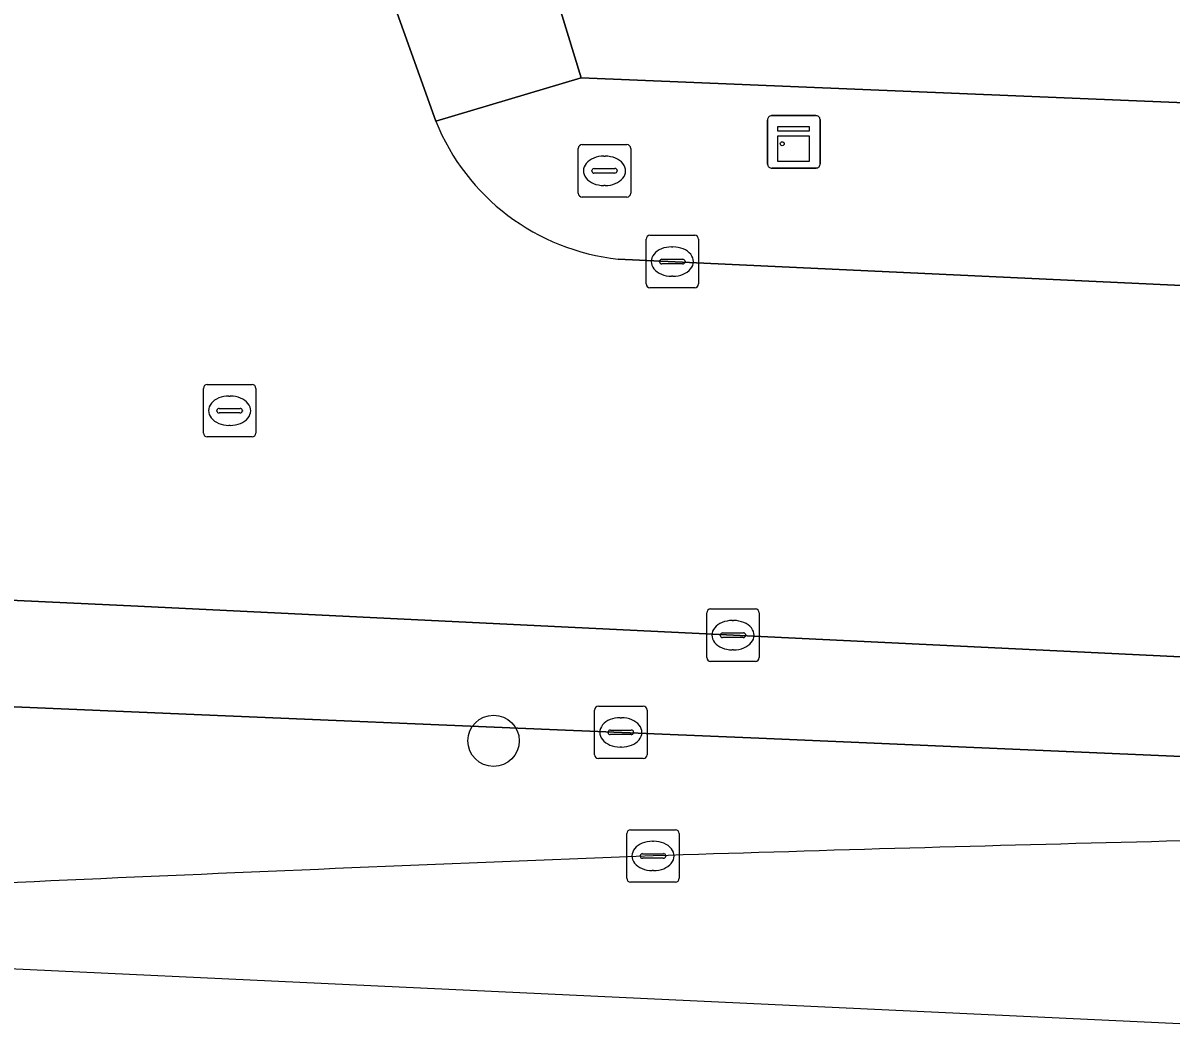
# Model space of a CAD drawing. Extents: x 161248 to 161848, y 384871 to 385383.
# Drawn here: x 161539.61 to 161561.48, y 384878.94 to 384898.07 of the extents above; entities that cross this region are included whole.
import ezdxf

# ---------------------------------------------------------------- set-up
doc = ezdxf.new("R2010")
doc.units = 0
for name, color, linetype in [('IMGEO_Berm_groen', 7, 'Continuous'), ('IMGEO_Boom', 7, 'Continuous'), ('IMGEO_Brandkraan', 7, 'Continuous'), ('IMGEO_Erf', 7, 'Continuous'), ('IMGEO_Groenvoorziening', 7, 'Continuous'), ('IMGEO_Haag', 7, 'Continuous'), ('IMGEO_Kast', 7, 'Continuous'), ('IMGEO_Kolk', 7, 'Continuous'), ('IMGEO_Rijbaan_lokaal_open', 7, 'Continuous'), ('IMGEO_Rijbaan_regionaal_gesloten', 7, 'Continuous'), ('IMGEO_Rioolput', 7, 'Continuous'), ('IMGEO_Voetpad_open', 7, 'Continuous')]:
    doc.layers.add(name, color=color, linetype=linetype)

msp = doc.modelspace()

# ---------------------------------------------------------------- linework, layer by layer
at = {"layer": 'IMGEO_Berm_groen'}
msp.add_lwpolyline([(161594.701, 384882.499), (161594.709, 384882.686), (161587.754, 384882.945), (161578.585, 384883.414), (161564.755, 384883.961), (161553.631, 384884.443), (161549.641, 384884.61), (161543.014, 384884.888), (161528.41, 384885.51), (161516.282, 384885.98), (161504.167, 384886.488), (161500, 384886.678), (161491.061, 384887.085), (161487.893, 384887.217), (161488.111, 384889.666), (161487.937, 384889.675), (161474.955, 384890.148), (161470.772, 384890.376), (161468.545, 384890.508), (161452.703, 384891.345), (161438.246, 384892.076), (161437.485, 384892.094)], dxfattribs=at)
for centre, radius, start, end in [((161592.058, 383631.682), 1251.171, 91.008646, 91.852437), ((161622.25, 383047.615), 1835.944, 92.204962, 92.84216)]:
    msp.add_arc(centre, radius, start, end, dxfattribs=at)
at = {"layer": 'IMGEO_Boom'}
msp.add_circle((161548.574, 384884.393), 0.489, dxfattribs=at)
at = {"layer": 'IMGEO_Brandkraan'}
for p, q in [((161550.263, 384895.756), (161551.115, 384895.756)), ((161550.188, 384894.83), (161550.188, 384895.682)), ((161550.676, 384895.536), (161550.701, 384895.536)), ((161551.189, 384895.682), (161551.189, 384894.83)), ((161550.49, 384895.299), (161550.888, 384895.299)), ((161550.447, 384895.25), (161550.447, 384895.262)), ((161550.885, 384895.213), (161550.487, 384895.213)), ((161550.931, 384895.262), (161550.931, 384895.25)), ((161550.699, 384894.976), (161550.674, 384894.976)), ((161551.115, 384894.756), (161550.263, 384894.756))]:
    msp.add_line(p, q, dxfattribs=at)
for points in [[(161550.263, 384895.756), (161551.115, 384895.756)], [(161550.188, 384894.83), (161550.188, 384895.682)], [(161551.189, 384895.682), (161551.189, 384894.83)], [(161551.115, 384894.756), (161550.263, 384894.756)]]:
    msp.add_lwpolyline(points, dxfattribs=at)
for centre, radius, start, end in [((161550.265, 384895.68), 0.0765, 91.552, 178.448), ((161550.265, 384895.68), 0.0765, 91.552, 178.448), ((161551.113, 384895.68), 0.0765, 1.552, 88.448), ((161551.113, 384895.68), 0.0765, 1.552, 88.448), ((161550.487, 384895.259), 0.0403, 85.8775, 175.7526), ((161550.892, 384895.261), 0.0386, 1.7309, 96.639), ((161550.484, 384895.249), 0.0366, 178.938, 274.7102), ((161550.888, 384895.256), 0.043, 264.8664, 352.4533), ((161550.265, 384894.832), 0.0765, 181.552, 268.448), ((161550.265, 384894.832), 0.0765, 181.552, 268.448), ((161551.113, 384894.832), 0.0765, 271.552, 358.448), ((161551.113, 384894.832), 0.0765, 271.552, 358.448)]:
    msp.add_arc(centre, radius, start, end, dxfattribs=at)
for centre, major_axis, ratio, start_param, end_param in [((161550.675, 384895.256), (-0.387, 0.002), 0.722429, 4.712389, 7.853982), ((161550.7, 384895.256), (-0.39, 0.002), 0.717154, 1.570796, 4.712389)]:
    msp.add_ellipse(centre, major_axis=major_axis, ratio=ratio, start_param=start_param, end_param=end_param, dxfattribs=at)
at = {"layer": 'IMGEO_Erf'}
msp.add_lwpolyline([(161523.736, 384981.966), (161535.25, 384944.673), (161535.602, 384944.78), (161536.001, 384943.48), (161550.245, 384897.029), (161570.948, 384896.173), (161570.922, 384895.493), (161619.286, 384893.348), (161619.283, 384893.099), (161625.723, 384892.82)], dxfattribs=at)
at = {"layer": 'IMGEO_Groenvoorziening'}
for points in [[(161648.399, 384881.523), (161636.436, 384882.042), (161636.065, 384882.074), (161627.749, 384882.49), (161590.763, 384884.545), (161577.48, 384885.18), (161562.977, 384885.929), (161549.736, 384886.572), (161541.795, 384886.958), (161531.242, 384887.453), (161519.101, 384888.088), (161509.031, 384888.583), (161500, 384889.054), (161497.843, 384889.167), (161488.111, 384889.666)], [(161487.893, 384887.217), (161491.061, 384887.085), (161500, 384886.678), (161504.167, 384886.488), (161516.282, 384885.98), (161528.41, 384885.51), (161543.014, 384884.888), (161549.641, 384884.61), (161553.631, 384884.443), (161564.755, 384883.961), (161578.585, 384883.414), (161587.754, 384882.945), (161594.709, 384882.686), (161600.059, 384882.487), (161618.207, 384881.738), (161632.43, 384881.154), (161647.313, 384880.494)]]:
    msp.add_lwpolyline(points, dxfattribs=at)
at = {"layer": 'IMGEO_Haag'}
for points in [[(161648.399, 384881.523), (161636.436, 384882.042), (161636.065, 384882.074), (161627.749, 384882.49), (161590.763, 384884.545), (161577.48, 384885.18), (161562.977, 384885.929), (161549.736, 384886.572), (161541.795, 384886.958), (161531.242, 384887.453), (161519.101, 384888.088), (161509.031, 384888.583), (161500, 384889.054), (161497.843, 384889.167), (161488.111, 384889.666)], [(161487.893, 384887.217), (161491.061, 384887.085), (161500, 384886.678), (161504.167, 384886.488), (161516.282, 384885.98), (161528.41, 384885.51), (161543.014, 384884.888), (161549.641, 384884.61), (161553.631, 384884.443), (161564.755, 384883.961), (161578.585, 384883.414), (161587.754, 384882.945), (161594.709, 384882.686), (161600.059, 384882.487), (161618.207, 384881.738), (161632.43, 384881.154), (161647.313, 384880.494)]]:
    msp.add_lwpolyline(points, dxfattribs=at)
at = {"layer": 'IMGEO_Kast'}
for p, q in [((161553.796, 384895.383), (161553.796, 384896.224)), ((161553.796, 384896.224), (161553.796, 384895.383)), ((161553.871, 384896.308), (161554.712, 384896.308)), ((161554.712, 384896.308), (161553.871, 384896.308)), ((161554.796, 384896.233), (161554.796, 384895.392)), ((161554.796, 384895.392), (161554.796, 384896.233)), ((161554.721, 384895.308), (161553.88, 384895.308)), ((161553.88, 384895.308), (161554.721, 384895.308))]:
    msp.add_line(p, q, dxfattribs=at)
for points in [[(161553.991, 384896.098), (161554.591, 384896.098), (161554.591, 384896.013), (161553.991, 384896.013), (161553.991, 384896.098)], [(161553.991, 384895.923), (161554.591, 384895.923), (161554.591, 384895.434), (161553.991, 384895.434), (161553.991, 384895.923)]]:
    msp.add_lwpolyline(points, dxfattribs=at)
msp.add_circle((161554.075, 384895.772), 0.0377, dxfattribs=at)
for centre, start, end in [((161553.874, 384896.23), 92.4484, 184.2845), ((161553.874, 384896.23), 92.4484, 184.2845), ((161554.718, 384896.23), 2.4484, 94.2845), ((161554.718, 384896.23), 2.4484, 94.2845), ((161553.874, 384895.386), 182.4484, 274.2845), ((161553.874, 384895.386), 182.4484, 274.2845), ((161554.718, 384895.386), 272.4484, 4.2845), ((161554.718, 384895.386), 272.4484, 4.2845)]:
    msp.add_arc(centre, 0.0779, start, end, dxfattribs=at)
at = {"layer": 'IMGEO_Kolk'}
for p, q in [((161551.555, 384894.027), (161552.407, 384894.027)), ((161551.48, 384893.101), (161551.48, 384893.953)), ((161551.968, 384893.807), (161551.993, 384893.807)), ((161552.481, 384893.953), (161552.481, 384893.101)), ((161551.739, 384893.521), (161551.739, 384893.533)), ((161551.782, 384893.57), (161552.18, 384893.57)), ((161552.223, 384893.533), (161552.223, 384893.521)), ((161552.177, 384893.484), (161551.779, 384893.484)), ((161551.991, 384893.247), (161551.966, 384893.247)), ((161552.407, 384893.027), (161551.555, 384893.027)), ((161552.636, 384885.98), (161552.636, 384886.832)), ((161552.711, 384886.906), (161553.563, 384886.906)), ((161553.637, 384886.832), (161553.637, 384885.98)), ((161553.124, 384886.686), (161553.149, 384886.686)), ((161552.895, 384886.4), (161552.895, 384886.412)), ((161553.333, 384886.363), (161552.935, 384886.363)), ((161552.938, 384886.449), (161553.336, 384886.449)), ((161553.379, 384886.412), (161553.379, 384886.4)), ((161553.147, 384886.126), (161553.122, 384886.126)), ((161553.563, 384885.906), (161552.711, 384885.906)), ((161550.574, 384885.054), (161551.426, 384885.054)), ((161550.499, 384884.128), (161550.499, 384884.98)), ((161550.987, 384884.834), (161551.012, 384884.834)), ((161551.5, 384884.98), (161551.5, 384884.128)), ((161550.758, 384884.548), (161550.758, 384884.56)), ((161550.801, 384884.597), (161551.199, 384884.597)), ((161551.242, 384884.56), (161551.242, 384884.548)), ((161551.196, 384884.511), (161550.798, 384884.511)), ((161551.01, 384884.274), (161550.985, 384884.274)), ((161551.426, 384884.054), (161550.574, 384884.054)), ((161551.112, 384881.773), (161551.112, 384882.625)), ((161551.187, 384882.699), (161552.039, 384882.699)), ((161552.113, 384882.625), (161552.113, 384881.773)), ((161551.6, 384882.479), (161551.625, 384882.479)), ((161551.371, 384882.193), (161551.371, 384882.205)), ((161551.809, 384882.156), (161551.411, 384882.156)), ((161551.414, 384882.242), (161551.812, 384882.242)), ((161551.855, 384882.205), (161551.855, 384882.193)), ((161551.623, 384881.919), (161551.598, 384881.919)), ((161552.039, 384881.699), (161551.187, 384881.699))]:
    msp.add_line(p, q, dxfattribs=at)
for points in [[(161551.555, 384894.027), (161552.407, 384894.027)], [(161551.48, 384893.101), (161551.48, 384893.953)], [(161552.481, 384893.953), (161552.481, 384893.101)], [(161552.407, 384893.027), (161551.555, 384893.027)], [(161552.636, 384885.98), (161552.636, 384886.832)], [(161552.711, 384886.906), (161553.563, 384886.906)], [(161553.637, 384886.832), (161553.637, 384885.98)], [(161553.563, 384885.906), (161552.711, 384885.906)], [(161550.574, 384885.054), (161551.426, 384885.054)], [(161550.499, 384884.128), (161550.499, 384884.98)], [(161551.5, 384884.98), (161551.5, 384884.128)], [(161551.426, 384884.054), (161550.574, 384884.054)], [(161551.112, 384881.773), (161551.112, 384882.625)], [(161551.187, 384882.699), (161552.039, 384882.699)], [(161552.113, 384882.625), (161552.113, 384881.773)], [(161552.039, 384881.699), (161551.187, 384881.699)]]:
    msp.add_lwpolyline(points, dxfattribs=at)
for centre, radius, start, end in [((161551.557, 384893.951), 0.0765, 91.552, 178.448), ((161551.557, 384893.951), 0.0765, 91.552, 178.448), ((161552.405, 384893.951), 0.0765, 1.552, 88.448), ((161552.405, 384893.951), 0.0765, 1.552, 88.448), ((161551.779, 384893.53), 0.0403, 85.8775, 175.7526), ((161551.776, 384893.52), 0.0366, 178.938, 274.7102), ((161552.18, 384893.527), 0.043, 264.8664, 352.4533), ((161552.184, 384893.532), 0.0386, 1.7309, 96.639), ((161551.557, 384893.103), 0.0765, 181.552, 268.448), ((161551.557, 384893.103), 0.0765, 181.552, 268.448), ((161552.405, 384893.103), 0.0765, 271.552, 358.448), ((161552.405, 384893.103), 0.0765, 271.552, 358.448), ((161552.713, 384886.83), 0.0765, 91.552, 178.448), ((161552.713, 384886.83), 0.0765, 91.552, 178.448), ((161553.561, 384886.83), 0.0765, 1.552, 88.448), ((161553.561, 384886.83), 0.0765, 1.552, 88.448), ((161552.935, 384886.409), 0.0403, 85.8775, 175.7526), ((161552.932, 384886.399), 0.0366, 178.938, 274.7102), ((161553.336, 384886.406), 0.043, 264.8664, 352.4533), ((161553.34, 384886.411), 0.0386, 1.7309, 96.639), ((161552.713, 384885.982), 0.0765, 181.552, 268.448), ((161552.713, 384885.982), 0.0765, 181.552, 268.448), ((161553.561, 384885.982), 0.0765, 271.552, 358.448), ((161553.561, 384885.982), 0.0765, 271.552, 358.448), ((161550.576, 384884.978), 0.0765, 91.552, 178.448), ((161550.576, 384884.978), 0.0765, 91.552, 178.448), ((161551.424, 384884.978), 0.0765, 1.552, 88.448), ((161551.424, 384884.978), 0.0765, 1.552, 88.448), ((161550.798, 384884.557), 0.0403, 85.8775, 175.7526), ((161551.203, 384884.559), 0.0386, 1.7309, 96.639), ((161550.795, 384884.547), 0.0366, 178.938, 274.7102), ((161551.199, 384884.554), 0.043, 264.8664, 352.4533), ((161550.576, 384884.13), 0.0765, 181.552, 268.448), ((161550.576, 384884.13), 0.0765, 181.552, 268.448), ((161551.424, 384884.13), 0.0765, 271.552, 358.448), ((161551.424, 384884.13), 0.0765, 271.552, 358.448), ((161551.189, 384882.623), 0.0765, 91.552, 178.448), ((161551.189, 384882.623), 0.0765, 91.552, 178.448), ((161552.037, 384882.623), 0.0765, 1.552, 88.448), ((161552.037, 384882.623), 0.0765, 1.552, 88.448), ((161551.411, 384882.202), 0.0403, 85.8775, 175.7526), ((161551.408, 384882.192), 0.0366, 178.938, 274.7102), ((161551.812, 384882.199), 0.043, 264.8664, 352.4533), ((161551.816, 384882.204), 0.0386, 1.7309, 96.639), ((161551.189, 384881.775), 0.0765, 181.552, 268.448), ((161551.189, 384881.775), 0.0765, 181.552, 268.448), ((161552.037, 384881.775), 0.0765, 271.552, 358.448), ((161552.037, 384881.775), 0.0765, 271.552, 358.448)]:
    msp.add_arc(centre, radius, start, end, dxfattribs=at)
for centre, major_axis, ratio, start_param, end_param in [((161551.967, 384893.527), (-0.387, 0.002), 0.722429, 4.712389, 7.853982), ((161551.992, 384893.527), (-0.39, 0.002), 0.717154, 1.570796, 4.712389), ((161553.123, 384886.406), (-0.387, 0.002), 0.722429, 4.712389, 7.853982), ((161553.148, 384886.406), (-0.39, 0.002), 0.717154, 1.570796, 4.712389), ((161550.986, 384884.554), (-0.387, 0.002), 0.722429, 4.712389, 7.853982), ((161551.011, 384884.554), (-0.39, 0.002), 0.717154, 1.570796, 4.712389), ((161551.599, 384882.199), (-0.387, 0.002), 0.722429, 4.712389, 7.853982), ((161551.624, 384882.199), (-0.39, 0.002), 0.717154, 1.570796, 4.712389)]:
    msp.add_ellipse(centre, major_axis=major_axis, ratio=ratio, start_param=start_param, end_param=end_param, dxfattribs=at)
at = {"layer": 'IMGEO_Rijbaan_lokaal_open'}
for points in [[(161547.474, 384896.204), (161547.164, 384897.072), (161546.403, 384899.206), (161538.577, 384901.328)], [(161579.08, 384892.215), (161564.539, 384892.939), (161550.951, 384893.574)], [(161488.111, 384889.666), (161497.843, 384889.167), (161500, 384889.054), (161509.031, 384888.583), (161519.101, 384888.088), (161531.242, 384887.453), (161541.795, 384886.958), (161549.736, 384886.572), (161562.977, 384885.929), (161577.48, 384885.18), (161590.763, 384884.545), (161627.749, 384882.49), (161636.065, 384882.074), (161636.436, 384882.042), (161636.815, 384889.124), (161635.988, 384889.174), (161635.568, 384889.193), (161629.92, 384889.448), (161628.842, 384889.496), (161624.222, 384889.75), (161620.296, 384889.966), (161579.08, 384892.215)]]:
    msp.add_lwpolyline(points, dxfattribs=at)
msp.add_arc((161551.396, 384897.776), 4.225, 201.8382, 263.9542, dxfattribs=at)
at = {"layer": 'IMGEO_Rijbaan_regionaal_gesloten'}
msp.add_lwpolyline([(161531.215, 384881.3), (161521.484, 384880.889), (161563.138, 384878.938)], dxfattribs=at)
for centre, radius, start, end in [((161592.058, 383631.682), 1251.171, 91.008646, 91.852437), ((161622.25, 383047.615), 1835.944, 92.204962, 92.84216)]:
    msp.add_arc(centre, radius, start, end, dxfattribs=at)
at = {"layer": 'IMGEO_Rioolput'}
for p, q in [((161543.12, 384891.184), (161543.972, 384891.184)), ((161543.045, 384890.258), (161543.045, 384891.11)), ((161543.533, 384890.964), (161543.558, 384890.964)), ((161544.046, 384891.11), (161544.046, 384890.258)), ((161543.304, 384890.678), (161543.304, 384890.69)), ((161543.347, 384890.727), (161543.745, 384890.727)), ((161543.788, 384890.69), (161543.788, 384890.678)), ((161543.742, 384890.641), (161543.344, 384890.641)), ((161543.556, 384890.404), (161543.531, 384890.404)), ((161543.972, 384890.184), (161543.12, 384890.184))]:
    msp.add_line(p, q, dxfattribs=at)
for points in [[(161543.12, 384891.184), (161543.972, 384891.184)], [(161543.045, 384890.258), (161543.045, 384891.11)], [(161544.046, 384891.11), (161544.046, 384890.258)], [(161543.972, 384890.184), (161543.12, 384890.184)]]:
    msp.add_lwpolyline(points, dxfattribs=at)
for centre, radius, start, end in [((161543.122, 384891.108), 0.0765, 91.552, 178.448), ((161543.122, 384891.108), 0.0765, 91.552, 178.448), ((161543.97, 384891.108), 0.0765, 1.552, 88.448), ((161543.97, 384891.108), 0.0765, 1.552, 88.448), ((161543.344, 384890.687), 0.0403, 85.8775, 175.7526), ((161543.341, 384890.677), 0.0366, 178.938, 274.7102), ((161543.745, 384890.684), 0.043, 264.8664, 352.4533), ((161543.749, 384890.689), 0.0386, 1.7309, 96.639), ((161543.122, 384890.26), 0.0765, 181.552, 268.448), ((161543.122, 384890.26), 0.0765, 181.552, 268.448), ((161543.97, 384890.26), 0.0765, 271.552, 358.448), ((161543.97, 384890.26), 0.0765, 271.552, 358.448)]:
    msp.add_arc(centre, radius, start, end, dxfattribs=at)
for centre, major_axis, ratio, start_param, end_param in [((161543.532, 384890.684), (-0.387, 0.002), 0.722429, 4.712389, 7.853982), ((161543.557, 384890.684), (-0.39, 0.002), 0.717154, 1.570796, 4.712389)]:
    msp.add_ellipse(centre, major_axis=major_axis, ratio=ratio, start_param=start_param, end_param=end_param, dxfattribs=at)
at = {"layer": 'IMGEO_Voetpad_open'}
for points in [[(161521.248, 384981.738), (161522.626, 384976.815), (161526.271, 384965.078), (161526.629, 384963.906), (161531.609, 384947.582), (161532.021, 384947.708), (161534.687, 384939.008), (161534.259, 384938.895), (161535.263, 384935.548), (161538.217, 384925.917), (161546.403, 384899.206), (161547.164, 384897.072), (161547.474, 384896.204), (161550.245, 384897.029), (161536.001, 384943.48)], [(161635.564, 384892.394), (161629.419, 384892.66), (161625.723, 384892.82), (161619.283, 384893.099), (161619.286, 384893.348), (161570.922, 384895.493), (161570.948, 384896.173), (161550.245, 384897.029), (161547.474, 384896.204)], [(161550.951, 384893.574), (161564.539, 384892.939), (161579.08, 384892.215), (161620.296, 384889.966), (161620.323, 384890.465), (161624.25, 384890.261), (161624.222, 384889.75), (161628.842, 384889.496), (161629.92, 384889.448), (161629.947, 384889.947), (161635.593, 384889.661), (161635.568, 384889.193), (161635.988, 384889.174), (161636.815, 384889.124), (161640.218, 384888.957)]]:
    msp.add_lwpolyline(points, dxfattribs=at)
msp.add_arc((161551.396, 384897.776), 4.225, 201.8382, 263.9542, dxfattribs=at)

doc.saveas('drawing.dxf')
